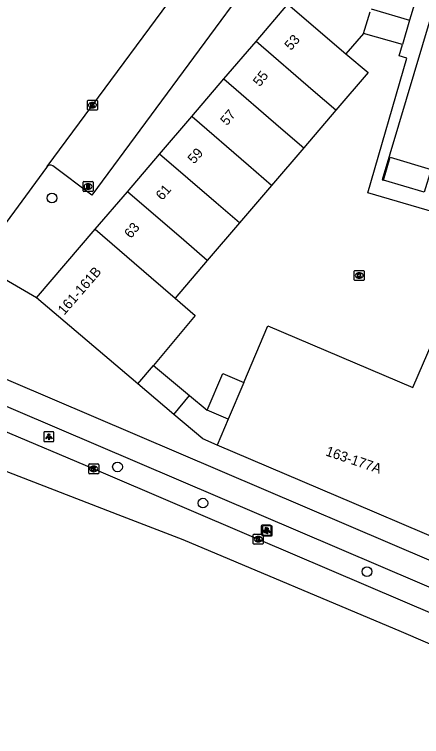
# Model space of a CAD drawing. Extents: x 161771 to 163125, y 382479 to 383177.
# Drawn here: x 162408 to 162448.9, y 382527.2 to 382599.9 of the extents above; entities that cross this region are included whole.
import ezdxf

# ---------------------------------------------------------------- set-up
doc = ezdxf.new("R2010")
doc.units = 0
for name, color, linetype in [('IMGEO_Boom', 7, 'Continuous'), ('IMGEO_Fietspad_gesloten', 7, 'Continuous'), ('IMGEO_Kolk', 7, 'Continuous'), ('IMGEO_Lichtpunt', 7, 'Continuous'), ('IMGEO_Pand', 7, 'Continuous'), ('IMGEO_Pand_nummerreeks', 7, 'Continuous'), ('IMGEO_Rijbaan_lokaal_gesloten', 7, 'Continuous'), ('IMGEO_Rijbaan_lokaal_open', 7, 'Continuous'), ('IMGEO_Rioolput', 7, 'Continuous'), ('IMGEO_Voetpad_open', 7, 'Continuous')]:
    doc.layers.add(name, color=color, linetype=linetype)

msp = doc.modelspace()

# ---------------------------------------------------------------- linework, layer by layer
at = {"layer": 'IMGEO_Boom'}
for centre in [(162411.773, 382581.424), (162418.367, 382554.377), (162426.953, 382550.732), (162443.453, 382543.837)]:
    msp.add_circle(centre, 0.489, dxfattribs=at)
at = {"layer": 'IMGEO_Fietspad_gesloten'}
for points in [[(162403.216, 382564.883), (162475.554, 382533.976), (162479.297, 382532.536), (162495.481, 382527.248)], [(162404.14, 382561.763), (162469.061, 382534.017)]]:
    msp.add_lwpolyline(points, dxfattribs=at)
at = {"layer": 'IMGEO_Kolk'}
for p, q in [((162415.347, 382590.345), (162415.347, 382591.197)), ((162415.422, 382591.271), (162416.274, 382591.271)), ((162416.348, 382591.197), (162416.348, 382590.345)), ((162415.858, 382590.491), (162415.833, 382590.491)), ((162415.835, 382591.051), (162415.86, 382591.051)), ((162416.274, 382590.271), (162415.422, 382590.271)), ((162442.172, 382573.207), (162442.172, 382574.059)), ((162442.247, 382574.133), (162443.099, 382574.133)), ((162442.66, 382573.913), (162442.685, 382573.913)), ((162443.173, 382574.059), (162443.173, 382573.207)), ((162443.099, 382573.133), (162442.247, 382573.133)), ((162442.683, 382573.353), (162442.658, 382573.353)), ((162415.473, 382553.748), (162415.473, 382554.6)), ((162415.548, 382554.674), (162416.4, 382554.674)), ((162415.961, 382554.454), (162415.986, 382554.454)), ((162416.474, 382554.6), (162416.474, 382553.748)), ((162416.4, 382553.674), (162415.548, 382553.674)), ((162415.984, 382553.894), (162415.959, 382553.894)), ((162432.093, 382547.608), (162432.945, 382547.608)), ((162432.018, 382546.682), (162432.018, 382547.534)), ((162432.506, 382547.388), (162432.531, 382547.388)), ((162433.019, 382547.534), (162433.019, 382546.682)), ((162432.945, 382546.608), (162432.093, 382546.608)), ((162432.529, 382546.828), (162432.504, 382546.828))]:
    msp.add_line(p, q, dxfattribs=at)
for points in [[(162415.347, 382590.345), (162415.347, 382591.197)], [(162415.422, 382591.271), (162416.274, 382591.271)], [(162416.348, 382591.197), (162416.348, 382590.345)], [(162415.668, 382590.971), (162415.791, 382590.971), (162415.791, 382590.82), (162415.921, 382590.971), (162416.085, 382590.971), (162415.939, 382590.82), (162416.092, 382590.571), (162415.94, 382590.571), (162415.855, 382590.735), (162415.791, 382590.668), (162415.791, 382590.571), (162415.668, 382590.571), (162415.668, 382590.971)], [(162416.274, 382590.271), (162415.422, 382590.271)], [(162442.172, 382573.207), (162442.172, 382574.059)], [(162442.247, 382574.133), (162443.099, 382574.133)], [(162442.493, 382573.833), (162442.616, 382573.833), (162442.616, 382573.682), (162442.746, 382573.833), (162442.91, 382573.833), (162442.764, 382573.682), (162442.917, 382573.433), (162442.765, 382573.433), (162442.68, 382573.597), (162442.616, 382573.53), (162442.616, 382573.433), (162442.493, 382573.433), (162442.493, 382573.833)], [(162443.173, 382574.059), (162443.173, 382573.207)], [(162443.099, 382573.133), (162442.247, 382573.133)], [(162415.473, 382553.748), (162415.473, 382554.6)], [(162415.548, 382554.674), (162416.4, 382554.674)], [(162415.794, 382554.374), (162415.917, 382554.374), (162415.917, 382554.223), (162416.047, 382554.374), (162416.211, 382554.374), (162416.065, 382554.223), (162416.218, 382553.974), (162416.066, 382553.974), (162415.981, 382554.138), (162415.917, 382554.071), (162415.917, 382553.974), (162415.794, 382553.974), (162415.794, 382554.374)], [(162416.474, 382554.6), (162416.474, 382553.748)], [(162416.4, 382553.674), (162415.548, 382553.674)], [(162432.093, 382547.608), (162432.945, 382547.608)], [(162432.018, 382546.682), (162432.018, 382547.534)], [(162432.339, 382547.308), (162432.462, 382547.308), (162432.462, 382547.157), (162432.592, 382547.308), (162432.756, 382547.308), (162432.61, 382547.157), (162432.763, 382546.908), (162432.611, 382546.908), (162432.526, 382547.072), (162432.462, 382547.005), (162432.462, 382546.908), (162432.339, 382546.908), (162432.339, 382547.308)], [(162433.019, 382547.534), (162433.019, 382546.682)], [(162432.945, 382546.608), (162432.093, 382546.608)]]:
    msp.add_lwpolyline(points, dxfattribs=at)
for centre, start, end in [((162415.424, 382591.195), 91.55205, 178.44795), ((162415.424, 382591.195), 91.55205, 178.44795), ((162416.272, 382591.195), 1.55205, 88.44795), ((162416.272, 382591.195), 1.55205, 88.44795), ((162415.424, 382590.347), 181.55205, 268.44795), ((162415.424, 382590.347), 181.55205, 268.44795), ((162416.272, 382590.347), 271.55205, 358.44795), ((162416.272, 382590.347), 271.55205, 358.44795), ((162442.249, 382574.057), 91.55205, 178.44795), ((162442.249, 382574.057), 91.55205, 178.44795), ((162443.097, 382574.057), 1.55205, 88.44795), ((162443.097, 382574.057), 1.55205, 88.44795), ((162442.249, 382573.209), 181.55205, 268.44795), ((162442.249, 382573.209), 181.55205, 268.44795), ((162443.097, 382573.209), 271.55205, 358.44795), ((162443.097, 382573.209), 271.55205, 358.44795), ((162415.55, 382554.598), 91.55205, 178.44795), ((162415.55, 382554.598), 91.55205, 178.44795), ((162416.398, 382554.598), 1.55205, 88.44795), ((162416.398, 382554.598), 1.55205, 88.44795), ((162415.55, 382553.75), 181.55205, 268.44795), ((162415.55, 382553.75), 181.55205, 268.44795), ((162416.398, 382553.75), 271.55205, 358.44795), ((162416.398, 382553.75), 271.55205, 358.44795), ((162432.095, 382547.532), 91.55205, 178.44795), ((162432.095, 382547.532), 91.55205, 178.44795), ((162432.943, 382547.532), 1.55205, 88.44795), ((162432.943, 382547.532), 1.55205, 88.44795), ((162432.095, 382546.684), 181.55205, 268.44795), ((162432.095, 382546.684), 181.55205, 268.44795), ((162432.943, 382546.684), 271.55205, 358.44795), ((162432.943, 382546.684), 271.55205, 358.44795)]:
    msp.add_arc(centre, 0.0765, start, end, dxfattribs=at)
for centre, major_axis, ratio, start_param, end_param in [((162415.834, 382590.771), (-0.387, 0.002), 0.722429, 4.712389, 7.853982), ((162415.859, 382590.771), (-0.39, 0.002), 0.717154, 1.570796, 4.712389), ((162442.659, 382573.633), (-0.387, 0.002), 0.722429, 4.712389, 7.853982), ((162442.684, 382573.633), (-0.39, 0.002), 0.717154, 1.570796, 4.712389), ((162415.96, 382554.174), (-0.387, 0.002), 0.722429, 4.712389, 7.853982), ((162415.985, 382554.174), (-0.39, 0.002), 0.717154, 1.570796, 4.712389), ((162432.505, 382547.108), (-0.387, 0.002), 0.722429, 4.712389, 7.853982), ((162432.53, 382547.108), (-0.39, 0.002), 0.717154, 1.570796, 4.712389)]:
    msp.add_ellipse(centre, major_axis=major_axis, ratio=ratio, start_param=start_param, end_param=end_param, dxfattribs=at)
at = {"layer": 'IMGEO_Lichtpunt'}
for p, q in [((162410.971, 382557.821), (162410.971, 382557.014)), ((162410.971, 382557.821), (162410.971, 382557.014)), ((162411.873, 382557.916), (162411.065, 382557.916)), ((162411.873, 382557.916), (162411.065, 382557.916)), ((162411.967, 382557.014), (162411.967, 382557.821)), ((162411.967, 382557.014), (162411.967, 382557.821)), ((162411.065, 382556.92), (162411.873, 382556.92)), ((162411.065, 382556.92), (162411.873, 382556.92)), ((162432.82, 382548.425), (162432.82, 382547.618)), ((162432.82, 382548.425), (162432.82, 382547.618)), ((162433.722, 382548.52), (162432.914, 382548.52)), ((162433.722, 382548.52), (162432.914, 382548.52)), ((162432.936, 382548.355), (162432.936, 382547.548)), ((162432.936, 382548.355), (162432.936, 382547.548)), ((162433.838, 382548.45), (162433.03, 382548.45)), ((162433.838, 382548.45), (162433.03, 382548.45)), ((162433.816, 382547.618), (162433.816, 382548.425)), ((162433.816, 382547.618), (162433.816, 382548.425)), ((162433.932, 382547.548), (162433.932, 382548.355)), ((162433.932, 382547.548), (162433.932, 382548.355)), ((162432.914, 382547.524), (162433.722, 382547.524)), ((162432.914, 382547.524), (162433.722, 382547.524)), ((162433.03, 382547.454), (162433.838, 382547.454)), ((162433.03, 382547.454), (162433.838, 382547.454))]:
    msp.add_line(p, q, dxfattribs=at)
for points in [[(162411.345, 382557.485), (162411.384, 382557.457), (162411.196, 382557.195), (162411.158, 382557.222), (162411.345, 382557.485)], [(162411.447, 382557.437), (162411.494, 382557.437), (162411.494, 382557.115), (162411.447, 382557.115), (162411.447, 382557.437)], [(162411.557, 382557.457), (162411.595, 382557.484), (162411.782, 382557.222), (162411.743, 382557.194), (162411.557, 382557.457)], [(162433.194, 382548.089), (162433.233, 382548.061), (162433.045, 382547.799), (162433.007, 382547.826), (162433.194, 382548.089)], [(162433.31, 382548.019), (162433.349, 382547.991), (162433.161, 382547.729), (162433.123, 382547.756), (162433.31, 382548.019)], [(162433.296, 382548.041), (162433.343, 382548.041), (162433.343, 382547.719), (162433.296, 382547.719), (162433.296, 382548.041)], [(162433.406, 382548.061), (162433.444, 382548.088), (162433.631, 382547.826), (162433.592, 382547.798), (162433.406, 382548.061)], [(162433.412, 382547.971), (162433.459, 382547.971), (162433.459, 382547.649), (162433.412, 382547.649), (162433.412, 382547.971)], [(162433.522, 382547.991), (162433.56, 382548.018), (162433.747, 382547.756), (162433.708, 382547.728), (162433.522, 382547.991)]]:
    msp.add_lwpolyline(points, dxfattribs=at)
for centre in [(162411.47, 382557.619), (162433.319, 382548.223), (162433.435, 382548.153)]:
    msp.add_circle(centre, 0.0994, dxfattribs=at)
for centre, start, end in [((162411.065, 382557.821), 90, 180), ((162411.065, 382557.821), 90, 180), ((162411.873, 382557.821), 0, 90), ((162411.873, 382557.821), 0, 90), ((162411.065, 382557.014), 180, 270), ((162411.065, 382557.014), 180, 270), ((162411.873, 382557.014), 270, 0), ((162411.873, 382557.014), 270, 360), ((162432.914, 382548.425), 90, 180), ((162432.914, 382548.425), 90, 180), ((162433.03, 382548.355), 90, 180), ((162433.03, 382548.355), 90, 180), ((162433.722, 382548.425), 0, 90), ((162433.722, 382548.425), 0, 90), ((162433.838, 382548.355), 0, 90), ((162433.838, 382548.355), 0, 90), ((162432.914, 382547.618), 180, 270), ((162432.914, 382547.618), 180, 270), ((162433.722, 382547.618), 270, 0), ((162433.722, 382547.618), 270, 360), ((162433.03, 382547.548), 180, 270), ((162433.03, 382547.548), 180, 270), ((162433.838, 382547.548), 270, 0), ((162433.838, 382547.548), 270, 360)]:
    msp.add_arc(centre, 0.0946, start, end, dxfattribs=at)
at = {"layer": 'IMGEO_Pand'}
for points in [[(162452.021, 382613.36), (162447.736, 382599.329)], [(162432.3, 382597.178), (162435.507, 382600.923), (162441.344, 382595.946)], [(162443.112, 382597.984), (162443.774, 382600.146)], [(162443.874, 382600.471), (162447.736, 382599.329)], [(162447.736, 382599.329), (162447.021, 382596.856)], [(162447.021, 382596.856), (162443.112, 382597.984)], [(162429.065, 382593.399), (162432.3, 382597.178)], [(162440.326, 382590.253), (162438.057, 382592.211), (162432.3, 382597.178)], [(162441.344, 382595.946), (162443.573, 382594.045), (162440.326, 382590.253)], [(162425.829, 382589.619), (162429.065, 382593.399)], [(162429.065, 382593.399), (162434.798, 382588.452), (162437.091, 382586.474)], [(162440.326, 382590.253), (162437.091, 382586.474)], [(162422.593, 382585.84), (162425.829, 382589.619)], [(162433.855, 382582.695), (162431.539, 382584.693), (162425.877, 382589.577), (162425.829, 382589.619)], [(162437.091, 382586.474), (162433.855, 382582.695)], [(162419.358, 382582.061), (162422.593, 382585.84)], [(162430.619, 382578.916), (162428.28, 382580.934), (162422.593, 382585.84)], [(162445.105, 382583.214), (162445.786, 382585.524), (162449.901, 382584.31), (162449.219, 382581.999)], [(162449.219, 382581.999), (162445.105, 382583.214)], [(162433.855, 382582.695), (162430.619, 382578.916)], [(162416.122, 382578.282), (162419.358, 382582.061)], [(162427.384, 382575.137), (162425.021, 382577.175), (162419.358, 382582.061)], [(162430.619, 382578.916), (162427.384, 382575.137)], [(162410.234, 382571.388), (162416.122, 382578.282)], [(162416.122, 382578.282), (162421.762, 382573.417), (162424.152, 382571.362)], [(162427.384, 382575.137), (162424.152, 382571.362)], [(162420.418, 382562.718), (162410.234, 382571.388)], [(162424.152, 382571.362), (162426.182, 382569.617), (162421.975, 382564.582)], [(162431.057, 382562.867), (162433.486, 382568.571), (162448.082, 382562.355), (162450.099, 382567.09), (162457.939, 382563.752), (162455.89, 382558.94), (162465.676, 382554.773), (162466.362, 382556.385), (162468.969, 382555.275)], [(162420.418, 382562.718), (162421.975, 382564.582)], [(162421.975, 382564.582), (162425.614, 382561.549)], [(162427.379, 382560.074), (162428.95, 382563.764), (162431.057, 382562.867)], [(162431.057, 382562.867), (162429.486, 382559.177)], [(162424.036, 382559.661), (162420.418, 382562.718)], [(162424.036, 382559.661), (162425.614, 382561.549)], [(162425.614, 382561.549), (162427.379, 382560.074)], [(162429.486, 382559.177), (162427.379, 382560.074)], [(162428.378, 382556.576), (162426.955, 382557.189), (162424.036, 382559.661)], [(162429.486, 382559.177), (162428.378, 382556.576)], [(162459.282, 382543.394), (162456.309, 382544.653), (162442.176, 382550.686), (162428.378, 382556.576)]]:
    msp.add_lwpolyline(points, dxfattribs=at)
at = {"layer": 'IMGEO_Rijbaan_lokaal_gesloten'}
for points in [[(162405.504, 382558.646), (162406.647, 382558.151), (162415.974, 382554.173), (162432.518, 382547.107), (162450.486, 382539.41), (162467.453, 382532.184), (162468.115, 382531.895)], [(162467.002, 382529.137), (162446.937, 382537.768), (162424.959, 382547.023), (162418.441, 382549.545), (162396.225, 382558.14)]]:
    msp.add_lwpolyline(points, dxfattribs=at)
at = {"layer": 'IMGEO_Rijbaan_lokaal_open'}
for points in [[(162411.282, 382584.599), (162428.004, 382607.232)], [(162411.282, 382584.599), (162411.216, 382584.51), (162407.992, 382580.104), (162406.193, 382577.683), (162404.135, 382574.905)]]:
    msp.add_lwpolyline(points, dxfattribs=at)
at = {"layer": 'IMGEO_Rioolput'}
for p, q in [((162414.902, 382582.158), (162414.902, 382583.01)), ((162414.977, 382583.084), (162415.829, 382583.084)), ((162415.39, 382582.864), (162415.415, 382582.864)), ((162415.903, 382583.01), (162415.903, 382582.158)), ((162415.829, 382582.084), (162414.977, 382582.084)), ((162415.413, 382582.304), (162415.388, 382582.304))]:
    msp.add_line(p, q, dxfattribs=at)
for points in [[(162414.902, 382582.158), (162414.902, 382583.01)], [(162414.977, 382583.084), (162415.829, 382583.084)], [(162415.491, 382582.782), (162415.239, 382582.784), (162415.239, 382582.384)], [(162415.239, 382582.384), (162415.363, 382582.384), (162415.363, 382582.546), (162415.374, 382582.546)], [(162415.417, 382582.703), (162415.363, 382582.703), (162415.363, 382582.622)], [(162415.363, 382582.622), (162415.415, 382582.622)], [(162415.421, 382582.517), (162415.492, 382582.384), (162415.632, 382582.384), (162415.567, 382582.51)], [(162415.903, 382583.01), (162415.903, 382582.158)], [(162415.829, 382582.084), (162414.977, 382582.084)]]:
    msp.add_lwpolyline(points, dxfattribs=at)
for centre, radius, start, end in [((162414.979, 382583.008), 0.0765, 91.55205, 178.44795), ((162414.979, 382583.008), 0.0765, 91.55205, 178.44795), ((162415.373, 382582.493), 0.0533, 26.02933, 88.69889), ((162415.399, 382582.811), 0.19, 274.7715, 282.96867), ((162415.423, 382582.607), 0.0964, 77.00612, 93.18647), ((162415.437, 382582.664), 0.0378, 276.66336, 79.67722), ((162415.49, 382582.672), 0.109, 350.36119, 89.41601), ((162415.488, 382582.672), 0.112, 277.58423, 350.98172), ((162415.472, 382582.457), 0.108, 29.51342, 73.79051), ((162415.827, 382583.008), 0.0765, 1.55205, 88.44795), ((162415.827, 382583.008), 0.0765, 1.55205, 88.44795), ((162414.979, 382582.16), 0.0765, 181.55205, 268.44795), ((162414.979, 382582.16), 0.0765, 181.55205, 268.44795), ((162415.827, 382582.16), 0.0765, 271.55205, 358.44795), ((162415.827, 382582.16), 0.0765, 271.55205, 358.44795)]:
    msp.add_arc(centre, radius, start, end, dxfattribs=at)
for centre, major_axis, ratio, start_param, end_param in [((162415.389, 382582.584), (-0.387, 0.002), 0.722429, 4.712389, 7.853982), ((162415.414, 382582.584), (-0.39, 0.002), 0.717154, 1.570796, 4.712389)]:
    msp.add_ellipse(centre, major_axis=major_axis, ratio=ratio, start_param=start_param, end_param=end_param, dxfattribs=at)
at = {"layer": 'IMGEO_Voetpad_open'}
for points in [[(162428.174, 382606.474), (162431.976, 382603.679), (162415.795, 382581.715), (162411.85, 382584.649)], [(162449.807, 382599.423), (162445, 382583.251), (162445.105, 382583.214)], [(162443.112, 382597.984), (162441.344, 382595.946)], [(162479.442, 382571.437), (162443.542, 382581.946), (162447.462, 382595.504), (162446.694, 382595.726), (162447.021, 382596.856)], [(162410.234, 382571.388), (162404.135, 382574.905)]]:
    msp.add_lwpolyline(points, dxfattribs=at)
msp.add_arc((162411.594, 382584.3), 0.432, 53.75468, 136.30667, dxfattribs=at)

# ---------------------------------------------------------------- texts
at = {"layer": 'IMGEO_Pand_nummerreeks'}
for s, rotation, p in [('53', 48.4665, (162435.799, 382596.206)), ('55', 51.52036, (162432.679, 382592.563)), ('57', 49.92181, (162429.367, 382588.645)), ('59', 47.83052, (162426.059, 382584.793)), ('61', 49.06811, (162422.865, 382581.127)), ('63', 50.47185, (162419.716, 382577.297)), ('161-161B', 49.07956, (162413.011, 382569.592)), ('163-177A', 341.19553, (162439.222, 382555.545))]:
    msp.add_text(s, height=1, rotation=rotation, dxfattribs=at).set_placement(p)

doc.saveas('drawing.dxf')
